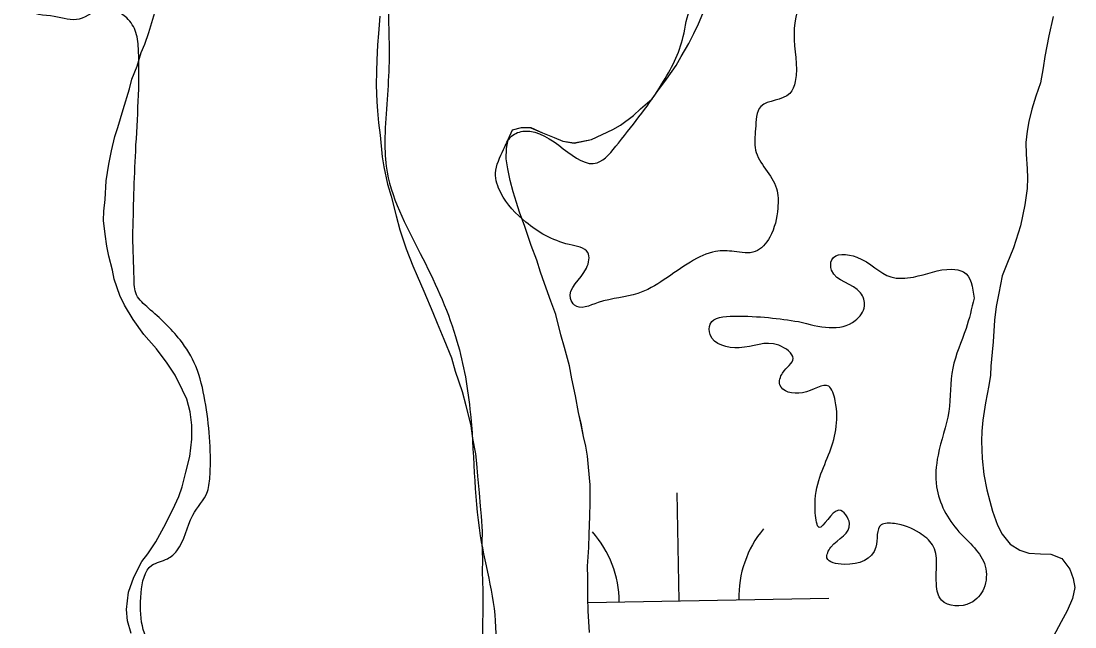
# Model space of a CAD drawing. Extents: x 3887375 to 3925618, y 296674 to 322633.
# Drawn here: x 3901242.6 to 3901594.5, y 317311.5 to 317513.7 of the extents above; entities that cross this region are included whole.
import ezdxf

# ---------------------------------------------------------------- set-up
doc = ezdxf.new("R2010")
doc.units = 0
for name, color, linetype in [('V-RIVR-EDGE', 7, 'Continuous'), ('V-TOPO-SHOR', 7, 'Continuous'), ('V-WETL-SWMP', 7, 'Continuous')]:
    doc.layers.add(name, color=color, linetype=linetype)

msp = doc.modelspace()

# ---------------------------------------------------------------- linework, layer by layer
at = {"layer": 'V-RIVR-EDGE'}
for points in [[(3901279.92, 317441.68), (3901280.88, 317470.3), (3901281.84, 317503.76), (3901280.97, 317509.93), (3901277.9, 317514.78), (3901269.99, 317517.88), (3901262.05, 317514.38), (3901253.69, 317515.28), (3901244.45, 317517.94), (3901243.13, 317520.59), (3901244.47, 317528.07), (3901246.25, 317536.43), (3901251.99, 317539.5), (3901264.75, 317537.27), (3901277.53, 317540.32), (3901286.35, 317546.46), (3901291.23, 317562.3), (3901292.14, 317572.42), (3901291.28, 317582.99), (3901284.7, 317590.93), (3901279.45, 317604.16), (3901277.72, 317617.81), (3901277.31, 317629.7), (3901276.89, 317637.63), (3901272.95, 317647.32), (3901271.65, 317655.25), (3901272.54, 317662.73), (3901276.08, 317666.69), (3901280.49, 317671.52), (3901278.79, 317695.3), (3901278.41, 317720.84), (3901281.09, 317733.6), (3901285.06, 317738.44), (3901289.03, 317739.75), (3901291.66, 317735.78), (3901296.94, 317735.77), (3901309.73, 317742.34), (3901315.47, 317748.49), (3901316.36, 317754.21), (3901309.77, 317759.95), (3901305.38, 317766.13), (3901306.28, 317770.97), (3901315.12, 317784.6), (3901332.33, 317800.84), (3901353.92, 317807.84), (3901363.17, 317806.93), (3901369.31, 317798.99), (3901371.04, 317787.98), (3901371.4, 317755.84), (3901365.6, 317724.59), (3901363.81, 317713.14), (3901364.22, 317701.26), (3901373.41, 317675.25), (3901373.82, 317662.92), (3901372.89, 317643.11), (3901368.43, 317621.99), (3901363.99, 317604.39), (3901366.08, 317561.67)], [(3901476.77, 317632.29), (3901483.37, 317629.63), (3901489.51, 317619.93), (3901495.66, 317614.63), (3901505.77, 317605.8), (3901505.76, 317600.95), (3901499.14, 317595.25), (3901498.68, 317588.64), (3901503.5, 317580.27), (3901510.08, 317568.36), (3901510.05, 317557.35), (3901508.7, 317543.27), (3901503.81, 317524.35), (3901500.69, 317509.38), (3901501.09, 317493.53), (3901499.32, 317489.57), (3901489.62, 317485.19), (3901487.84, 317477.71), (3901487.82, 317470.67), (3901494.84, 317457.88), (3901495.26, 317451.27), (3901492.59, 317441.59), (3901487.74, 317436.76), (3901480.69, 317436.78), (3901474.53, 317436.8), (3901466.15, 317433.29), (3901448.52, 317422.77), (3901435.3, 317419.72), (3901427.37, 317418.86), (3901426.06, 317421.06), (3901431.36, 317431.18), (3901431.82, 317436.46), (3901425.66, 317439.12), (3901411.15, 317446.64), (3901402.81, 317456.35), (3901401.06, 317462.96), (3901403.72, 317470.88), (3901406.38, 317475.27), (3901410.78, 317477.02), (3901434.97, 317466.39), (3901442.04, 317472.98), (3901456.61, 317492.76), (3901463.7, 317508.59), (3901466.36, 317518.27), (3901469.46, 317521.79), (3901476.06, 317523.09), (3901485.75, 317523.51), (3901489.28, 317527.46), (3901487.09, 317528.79), (3901469.48, 317531.92), (3901467.73, 317534.56), (3901468.62, 317539.4), (3901475.68, 317544.67), (3901477.01, 317550.39), (3901472.2, 317563.61), (3901467.81, 317567.14), (3901457.68, 317566.73), (3901447.99, 317567.63), (3901446.68, 317572.48), (3901447.58, 317577.32), (3901442.76, 317586.58), (3901435.73, 317595.84), (3901428.71, 317602.91), (3901430.91, 317604.66), (3901451.6, 317601.53), (3901454.25, 317605.04), (3901451.18, 317610.78), (3901435.78, 317612.58), (3901419.06, 317620.54), (3901409.4, 317629.37), (3901403.27, 317644.8)], [(3901366.08, 317561.67), (3901367.36, 317543.18), (3901365.55, 317525.57), (3901365.49, 317500.03), (3901364.11, 317474.94), (3901364.52, 317465.25), (3901375.9, 317436.16), (3901387.72, 317408.39), (3901392.5, 317384.16), (3901395.92, 317341.88), (3901401.12, 317309.29), (3901402.4, 317292.99), (3901408.11, 317285.93), (3901415.58, 317281.51), (3901419.96, 317270.93), (3901421.27, 317265.21), (3901416.41, 317260.82), (3901415.52, 317254.21), (3901421.23, 317249.8), (3901426.06, 317244.94), (3901428.23, 317232.17), (3901429.05, 317206.63), (3901425.5, 317194.75), (3901425.88, 317170.09), (3901430.21, 317141.9), (3901436.74, 317110.62), (3901441.52, 317086.83), (3901438.4, 317070.99), (3901419.41, 317049.9), (3901386.74, 317011.23), (3901375.27, 317002.45), (3901370.42, 317003.35), (3901366.9, 317004.24), (3901358.97, 317002.05), (3901351.04, 316998.99), (3901344.45, 317002.97), (3901340.06, 317008.71), (3901326.84, 317006.98), (3901318.5, 317015.8), (3901315.44, 317025.5), (3901315.46, 317035.19), (3901316.81, 317043.11), (3901315.95, 317053.68), (3901303.23, 317074.84), (3901297.1, 317087.63), (3901286.99, 317096.02), (3901278.65, 317105.73), (3901276.92, 317115.42), (3901277.83, 317127.3), (3901279.6, 317131.7), (3901285.77, 317134.33), (3901287.98, 317138.29), (3901288.45, 317150.17), (3901289.79, 317159.86), (3901293.77, 317166.45), (3901295.55, 317173.49), (3901295.13, 317180.1), (3901285.47, 317191.57), (3901281.1, 317204.79), (3901274.13, 317234.75), (3901270.65, 317251.49), (3901274.64, 317262.49), (3901285.68, 317277.43), (3901289.67, 317286.23), (3901289.68, 317291.95), (3901283.13, 317311.78), (3901282.71, 317322.79), (3901286.26, 317332.03), (3901291.55, 317334.22), (3901294.64, 317336.85), (3901299.95, 317348.73), (3901304.81, 317356.64), (3901305.71, 317362.36), (3901304.01, 317387.02), (3901300.95, 317398.48), (3901295.69, 317407.3), (3901285.15, 317417.89), (3901281.2, 317422.3), (3901280.33, 317428.03), (3901279.92, 317441.68)], [(3901502.21, 317413.39), (3901521.15, 317413.78), (3901524.24, 317418.62), (3901522.93, 317423.03), (3901513.26, 317430.54), (3901513.27, 317434.06), (3901521.64, 317434.92), (3901533.07, 317428.29), (3901540.55, 317428.27), (3901553.33, 317430.88), (3901557.29, 317429.99), (3901560.79, 317421.17)], [(3901560.79, 317421.17), (3901558.12, 317411.05), (3901553.69, 317397.85), (3901552.33, 317383.33), (3901548.77, 317368.8), (3901548.31, 317358.24), (3901555.76, 317343.25), (3901564.53, 317331.78), (3901564.07, 317324.3), (3901559.66, 317319.46), (3901549.97, 317320.37), (3901548.23, 317325.66), (3901546.94, 317338.87), (3901542.55, 317342.84), (3901534.19, 317345.94), (3901529.78, 317345.51), (3901528, 317338.03), (3901517.42, 317332.34), (3901511.7, 317334.55), (3901513.03, 317338.07), (3901519.22, 317345.98), (3901515.7, 317350.39), (3901509.09, 317344.69), (3901507.78, 317349.53), (3901512.23, 317368.89), (3901514.47, 317386.94), (3901512.28, 317391.79), (3901503.47, 317389.61), (3901495.99, 317392.27), (3901496.88, 317396.23), (3901500.42, 317401.07), (3901495.59, 317405.48), (3901482.38, 317404.63), (3901472.7, 317409.06), (3901472.71, 317412.58), (3901480.64, 317415.21), (3901502.21, 317413.39)]]:
    msp.add_spline(points, degree=3, dxfattribs=at)
at = {"layer": 'V-TOPO-SHOR'}
for points in [[(3901279.42, 317309.26), (3901278.16, 317313.49), (3901277.82, 317317.22), (3901278.47, 317323.01), (3901280.26, 317328.07), (3901282.99, 317333.33), (3901284.93, 317335.82), (3901287.62, 317339.92), (3901290.33, 317344.71), (3901293.32, 317350.66), (3901295.32, 317355.01), (3901296.35, 317358.23), (3901297.67, 317363.07), (3901299.01, 317368.38), (3901299.66, 317374.17), (3901299.58, 317378.82), (3901299.03, 317383.26), (3901298, 317387.48), (3901296.47, 317390.55), (3901294.08, 317395.51), (3901291.42, 317399.55), (3901287.85, 317404.31), (3901283.59, 317409.1), (3901280.03, 317414.1), (3901277.16, 317418.84), (3901275.64, 317422.14), (3901273.73, 317427.55), (3901273.13, 317430.6), (3901271.88, 317435.29), (3901271.29, 317438.56), (3901270.72, 317442.53), (3901270.18, 317447.2), (3901270.28, 317450.22), (3901270.64, 317454.16), (3901271.07, 317460.42), (3901271.95, 317465.98), (3901272.79, 317470.36), (3901273.88, 317475.21), (3901274.9, 317478.2), (3901276.73, 317484.19), (3901278.81, 317491.09), (3901279.61, 317494.32), (3901281.38, 317498.68), (3901282.7, 317503.29), (3901283.95, 317506.04), (3901285.23, 317509.95), (3901287.31, 317516.62)], [(3901432.41, 317309.64), (3901431.95, 317316.87), (3901431.86, 317321.29), (3901431.84, 317327.8), (3901431.74, 317331.75), (3901432.17, 317338.02), (3901432.31, 317342.43), (3901432.51, 317348.47), (3901432.66, 317352.88), (3901432.62, 317358.93), (3901432.11, 317364.76), (3901431.77, 317368.49), (3901431.18, 317371.76), (3901430.35, 317375.04), (3901429.56, 317379.48), (3901428.75, 317383), (3901427.77, 317388.61), (3901426.56, 317394.23), (3901425.77, 317398.67), (3901424.11, 317404.77), (3901422.85, 317409), (3901421.21, 317415.79), (3901419.5, 317420.27), (3901417.36, 317426.15), (3901416.09, 317429.91), (3901414.83, 317433.9), (3901412.89, 317438.85), (3901410.77, 317445.2), (3901409.07, 317449.9), (3901408.01, 317453.19), (3901406.96, 317456.71), (3901405.92, 317460.46), (3901405.12, 317464.44), (3901404.53, 317467.72), (3901404.64, 317471.2), (3901405.2, 317474.2), (3901406.71, 317477.41), (3901409.75, 317478.24), (3901412.77, 317478.15), (3901416.67, 317476.39), (3901420.57, 317474.87), (3901423.55, 317473.61), (3901427.25, 317473.03), (3901433.11, 317474.23), (3901440.19, 317477.48), (3901442.79, 317479.03), (3901447.08, 317482.15), (3901449.48, 317484.39), (3901453.31, 317487.75), (3901455.25, 317490.48), (3901458.17, 317494.34), (3901461.34, 317498.89), (3901463.06, 317501.85), (3901465.53, 317506.19), (3901467.27, 317509.62), (3901468.77, 317512.83), (3901470.27, 317516.27)], [(3901362.37, 317515.35), (3901361.95, 317509.55), (3901361.59, 317505.84), (3901361.43, 317500.73), (3901361.31, 317497.02), (3901361.16, 317492.37), (3901361.44, 317486.79), (3901361.57, 317483.76), (3901361.91, 317479.79), (3901362.47, 317475.59), (3901363.17, 317468.36), (3901363.76, 317465.09), (3901364.96, 317459.24), (3901366.23, 317455.24), (3901367.88, 317448.68), (3901369.12, 317443.99), (3901371.24, 317437.64), (3901373.38, 317431.99), (3901374.9, 317428.69), (3901377.05, 317423.5), (3901380.08, 317416.43), (3901381.59, 317412.89), (3901383.74, 317407.48), (3901386.33, 317401.35), (3901387.58, 317396.89), (3901389.92, 317390.07), (3901391.16, 317385.38), (3901392.8, 317378.59), (3901393.36, 317374.38), (3901394.36, 317369.23), (3901394.72, 317365.97), (3901395.05, 317361.77), (3901395.56, 317356.18), (3901395.88, 317351.75), (3901396.24, 317348.48), (3901396.54, 317343.36), (3901396.42, 317339.64), (3901396.7, 317333.82), (3901396.57, 317329.87), (3901396.83, 317323.59), (3901396.84, 317316.84), (3901396.69, 317312.2), (3901396.71, 317305.69)]]:
    msp.add_lwpolyline(points, dxfattribs=at)
at = {"layer": 'V-WETL-SWMP'}
for p, q in [((3901462.33, 317320.18), (3901461.71, 317356.17)), ((3901431.89, 317319.65), (3901512.32, 317321.03))]:
    msp.add_line(p, q, dxfattribs=at)
for points in [[(3901279.42, 317309.26), (3901278.16, 317313.49), (3901277.82, 317317.22), (3901278.47, 317323.01), (3901280.26, 317328.07), (3901282.99, 317333.33), (3901284.93, 317335.82), (3901287.62, 317339.92), (3901290.33, 317344.71), (3901293.32, 317350.66), (3901295.32, 317355.01), (3901296.35, 317358.23), (3901297.67, 317363.07), (3901299.01, 317368.38), (3901299.66, 317374.17), (3901299.58, 317378.82), (3901299.02, 317383.26), (3901298, 317387.48), (3901296.47, 317390.55), (3901294.08, 317395.51), (3901291.42, 317399.55), (3901287.85, 317404.31), (3901283.59, 317409.1), (3901280.03, 317414.1), (3901277.16, 317418.84), (3901275.64, 317422.15), (3901273.73, 317427.55), (3901273.13, 317430.6), (3901271.88, 317435.29), (3901271.29, 317438.56), (3901270.72, 317442.53), (3901270.18, 317447.2), (3901270.28, 317450.22), (3901270.64, 317454.16), (3901271.07, 317460.42), (3901271.95, 317465.98), (3901272.79, 317470.36), (3901273.88, 317475.21), (3901274.91, 317478.2), (3901276.73, 317484.19), (3901278.81, 317491.09), (3901279.61, 317494.32), (3901281.38, 317498.68), (3901282.69, 317503.29), (3901283.95, 317506.04), (3901285.23, 317509.95), (3901287.31, 317516.62)], [(3901432.41, 317309.64), (3901431.95, 317316.87), (3901431.86, 317321.29), (3901431.84, 317327.8), (3901431.74, 317331.75), (3901432.17, 317338.02), (3901432.32, 317342.43), (3901432.51, 317348.47), (3901432.66, 317352.88), (3901432.62, 317358.93), (3901432.11, 317364.76), (3901431.77, 317368.49), (3901431.18, 317371.76), (3901430.35, 317375.04), (3901429.57, 317379.48), (3901428.75, 317383), (3901427.77, 317388.61), (3901426.56, 317394.23), (3901425.77, 317398.67), (3901424.11, 317404.77), (3901422.85, 317409), (3901421.21, 317415.79), (3901419.5, 317420.27), (3901417.36, 317426.15), (3901416.09, 317429.91), (3901414.83, 317433.9), (3901412.89, 317438.85), (3901410.77, 317445.19), (3901409.07, 317449.9), (3901408.01, 317453.19), (3901406.96, 317456.71), (3901405.92, 317460.46), (3901405.12, 317464.44), (3901404.53, 317467.72), (3901404.64, 317471.2), (3901405.21, 317474.2), (3901406.71, 317477.41), (3901409.75, 317478.24), (3901412.77, 317478.14), (3901416.67, 317476.39), (3901420.57, 317474.87), (3901423.55, 317473.61), (3901427.25, 317473.02), (3901433.11, 317474.23), (3901440.19, 317477.49), (3901442.79, 317479.03), (3901447.08, 317482.15), (3901449.48, 317484.39), (3901453.31, 317487.76), (3901455.26, 317490.48), (3901458.17, 317494.34), (3901461.34, 317498.89), (3901463.06, 317501.85), (3901465.53, 317506.19), (3901467.27, 317509.62), (3901468.77, 317512.83), (3901470.27, 317516.27)], [(3901362.37, 317515.35), (3901361.95, 317509.55), (3901361.59, 317505.84), (3901361.43, 317500.73), (3901361.31, 317497.02), (3901361.16, 317492.37), (3901361.44, 317486.79), (3901361.57, 317483.76), (3901361.91, 317479.79), (3901362.47, 317475.59), (3901363.17, 317468.36), (3901363.76, 317465.09), (3901364.96, 317459.24), (3901366.23, 317455.24), (3901367.88, 317448.68), (3901369.12, 317443.99), (3901371.24, 317437.64), (3901373.38, 317431.99), (3901374.9, 317428.69), (3901377.06, 317423.5), (3901380.08, 317416.43), (3901381.59, 317412.89), (3901383.74, 317407.48), (3901386.33, 317401.35), (3901387.58, 317396.89), (3901389.92, 317390.07), (3901391.16, 317385.38), (3901392.8, 317378.59), (3901393.36, 317374.38), (3901394.36, 317369.23), (3901394.72, 317365.97), (3901395.05, 317361.77), (3901395.56, 317356.18), (3901395.88, 317351.75), (3901396.24, 317348.48), (3901396.54, 317343.36), (3901396.42, 317339.64), (3901396.7, 317333.82), (3901396.57, 317329.87), (3901396.83, 317323.59), (3901396.84, 317316.84), (3901396.69, 317312.2), (3901396.71, 317305.69)], [(3901587.19, 317515.26), (3901585.82, 317508.8), (3901584.43, 317501.87), (3901583.84, 317498.17), (3901582.98, 317493.08), (3901581.44, 317488.71), (3901580.14, 317484.34), (3901579.08, 317480.19), (3901578.5, 317476.95), (3901578.15, 317473.24), (3901578.26, 317469.29)], [(3901578.26, 317469.29), (3901578.56, 317464.39), (3901578.7, 317461.37), (3901578.58, 317457.88), (3901577.71, 317452.33), (3901576.32, 317445.4), (3901573.99, 317438.04), (3901571.71, 317432.53), (3901570.19, 317428.63), (3901569.08, 317422.85), (3901568.24, 317418.46), (3901567.62, 317413.83), (3901567.16, 317406.64), (3901566.81, 317403.16), (3901566.43, 317398.53), (3901566.33, 317395.51), (3901565.75, 317392.04), (3901564.63, 317386.26), (3901563.75, 317380.48), (3901563.4, 317376.77), (3901563.29, 317373.52), (3901563.57, 317367.7), (3901564.09, 317362.33), (3901565.08, 317357.18), (3901566.13, 317353.43), (3901566.95, 317350.15), (3901568.66, 317345.44), (3901570.18, 317342.37), (3901572.87, 317339.03), (3901576.06, 317337.07), (3901579.05, 317336.04), (3901582.99, 317335.91), (3901586.48, 317335.8), (3901590.15, 317334.28), (3901592.82, 317330.71), (3901593.89, 317327.65), (3901594.48, 317324.61), (3901593.67, 317320.92), (3901591.91, 317316.79), (3901589.93, 317313.13), (3901587.21, 317308.11)]]:
    msp.add_lwpolyline(points, dxfattribs=at)
for centre, start, end in [((3901517.55, 317321.6), 140.2115, 181.7552), ((3901407.08, 317319.7), 0.2115, 41.7552)]:
    msp.add_arc(centre, 35.25, start, end, dxfattribs=at)

doc.saveas('drawing.dxf')
